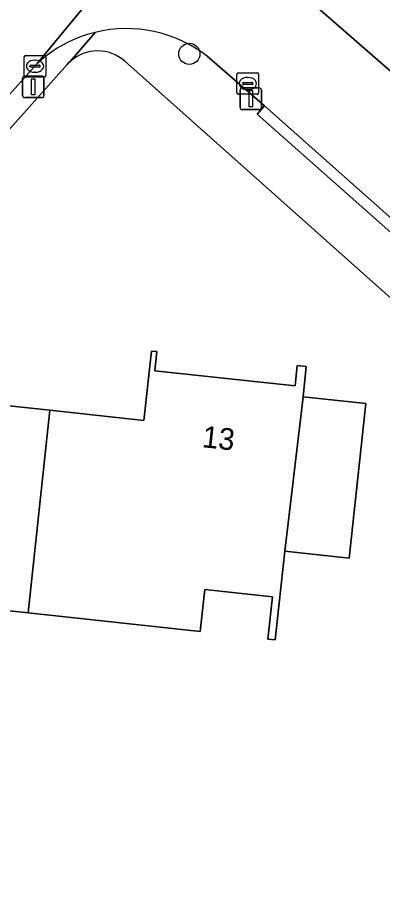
# Model space of a CAD drawing. Extents: x 162396 to 163643, y 386452 to 387406.
# Drawn here: x 162975.24 to 162992.1, y 386636.66 to 386677.46 of the extents above; entities that cross this region are included whole.
import ezdxf

# ---------------------------------------------------------------- set-up
doc = ezdxf.new("R2010")
doc.units = 0
for name, color, linetype in [('IMGEO_Boom', 7, 'Continuous'), ('IMGEO_Erf', 7, 'Continuous'), ('IMGEO_Kolk', 7, 'Continuous'), ('IMGEO_Lichtmast', 7, 'Continuous'), ('IMGEO_Pand', 7, 'Continuous'), ('IMGEO_Pand_nummerreeks', 7, 'Continuous'), ('IMGEO_Parkeervlak_open', 7, 'Continuous'), ('IMGEO_Rijbaan_lokaal_gesloten', 7, 'Continuous'), ('IMGEO_Rijbaan_lokaal_open', 7, 'Continuous'), ('IMGEO_Voetpad_open', 7, 'Continuous')]:
    doc.layers.add(name, color=color, linetype=linetype)

msp = doc.modelspace()

# ---------------------------------------------------------------- linework, layer by layer
at = {"layer": 'IMGEO_Boom'}
msp.add_circle((162983.178, 386675.788), 0.489, dxfattribs=at)
at = {"layer": 'IMGEO_Erf'}
for points in [[(162977.672, 386675.435), (162977.601, 386675.367), (162977.533, 386675.295), (162901.825, 386590.308), (162900.492, 386588.81)], [(163015.808, 386643.73), (163000, 386657.809), (162980.197, 386675.447)]]:
    msp.add_lwpolyline(points, dxfattribs=at)
msp.add_lwpolyline([(162970.331, 386650.525), (162965.359, 386651.06), (162965.914, 386656.213), (162969.348, 386655.843), (162969.802, 386660.059), (162976.732, 386659.312), (162981.079, 386658.844), (162981.425, 386662.05), (162981.673, 386662.023), (162981.578, 386661.141), (162988.064, 386660.443), (162988.165, 386661.384), (162988.585, 386661.339), (162988.434, 386659.936), (162991.333, 386659.624), (162990.563, 386652.481), (162987.591, 386652.801), (162987.149, 386648.699), (162986.814, 386648.735), (162987.026, 386650.696), (162983.891, 386651.034), (162983.681, 386649.087), (162975.723, 386649.944)], close=True, dxfattribs=at)
msp.add_arc((162978.941, 386674.036), 1.889, 48.3203, 132.2243, dxfattribs=at)
at = {"layer": 'IMGEO_Kolk'}
for p, q in [((162975.546, 386674.791), (162975.546, 386675.643)), ((162975.621, 386675.717), (162976.473, 386675.717)), ((162976.547, 386675.643), (162976.547, 386674.791)), ((162975.805, 386675.211), (162975.805, 386675.223)), ((162976.243, 386675.174), (162975.845, 386675.174)), ((162975.848, 386675.26), (162976.246, 386675.26)), ((162976.034, 386675.497), (162976.059, 386675.497)), ((162976.289, 386675.223), (162976.289, 386675.211)), ((162976.057, 386674.937), (162976.032, 386674.937)), ((162985.38, 386673.991), (162985.38, 386674.843)), ((162985.455, 386674.917), (162986.307, 386674.917)), ((162986.381, 386674.843), (162986.381, 386673.991)), ((162976.473, 386674.717), (162975.621, 386674.717)), ((162985.639, 386674.411), (162985.639, 386674.423)), ((162986.077, 386674.374), (162985.679, 386674.374)), ((162985.682, 386674.46), (162986.08, 386674.46)), ((162985.868, 386674.697), (162985.893, 386674.697)), ((162986.123, 386674.423), (162986.123, 386674.411)), ((162986.307, 386673.917), (162985.455, 386673.917)), ((162985.891, 386674.137), (162985.866, 386674.137))]:
    msp.add_line(p, q, dxfattribs=at)
for points in [[(162975.546, 386674.791), (162975.546, 386675.643)], [(162975.621, 386675.717), (162976.473, 386675.717)], [(162976.547, 386675.643), (162976.547, 386674.791)], [(162985.38, 386673.991), (162985.38, 386674.843)], [(162985.455, 386674.917), (162986.307, 386674.917)], [(162986.381, 386674.843), (162986.381, 386673.991)], [(162976.473, 386674.717), (162975.621, 386674.717)], [(162986.307, 386673.917), (162985.455, 386673.917)]]:
    msp.add_lwpolyline(points, dxfattribs=at)
for centre, radius, start, end in [((162975.623, 386675.641), 0.0765, 91.552, 178.448), ((162975.623, 386675.641), 0.0765, 91.552, 178.448), ((162976.471, 386675.641), 0.0765, 1.552, 88.448), ((162976.471, 386675.641), 0.0765, 1.552, 88.448), ((162975.845, 386675.22), 0.0403, 85.8775, 175.7526), ((162975.842, 386675.21), 0.0366, 178.938, 274.7102), ((162976.246, 386675.217), 0.043, 264.8664, 352.4533), ((162976.25, 386675.222), 0.0386, 1.7309, 96.639), ((162975.623, 386674.793), 0.0765, 181.552, 268.448), ((162975.623, 386674.793), 0.0765, 181.552, 268.448), ((162976.471, 386674.793), 0.0765, 271.552, 358.448), ((162976.471, 386674.793), 0.0765, 271.552, 358.448), ((162985.457, 386674.841), 0.0765, 91.552, 178.448), ((162985.457, 386674.841), 0.0765, 91.552, 178.448), ((162986.305, 386674.841), 0.0765, 1.552, 88.448), ((162986.305, 386674.841), 0.0765, 1.552, 88.448), ((162985.679, 386674.42), 0.0403, 85.8775, 175.7526), ((162985.676, 386674.41), 0.0366, 178.938, 274.7102), ((162986.08, 386674.417), 0.043, 264.8664, 352.4533), ((162986.084, 386674.422), 0.0386, 1.7309, 96.639), ((162985.457, 386673.993), 0.0765, 181.552, 268.448), ((162985.457, 386673.993), 0.0765, 181.552, 268.448), ((162986.305, 386673.993), 0.0765, 271.552, 358.448), ((162986.305, 386673.993), 0.0765, 271.552, 358.448)]:
    msp.add_arc(centre, radius, start, end, dxfattribs=at)
for centre, major_axis, ratio, start_param, end_param in [((162976.033, 386675.217), (-0.387, 0.002), 0.722429, 4.712389, 7.853982), ((162976.058, 386675.217), (-0.39, 0.002), 0.717154, 1.570796, 4.712389), ((162985.867, 386674.417), (-0.387, 0.002), 0.722429, 4.712389, 7.853982), ((162985.892, 386674.417), (-0.39, 0.002), 0.717154, 1.570796, 4.712389)]:
    msp.add_ellipse(centre, major_axis=major_axis, ratio=ratio, start_param=start_param, end_param=end_param, dxfattribs=at)
at = {"layer": 'IMGEO_Lichtmast'}
for p, q in [((162975.57, 386674.764), (162976.36, 386674.764)), ((162976.36, 386674.764), (162975.57, 386674.764)), ((162975.47, 386673.864), (162975.47, 386674.664)), ((162975.47, 386674.664), (162975.47, 386673.864)), ((162976.46, 386674.664), (162976.46, 386673.864)), ((162976.46, 386673.864), (162976.46, 386674.664)), ((162985.521, 386673.315), (162985.521, 386674.115)), ((162985.521, 386674.115), (162985.521, 386673.315)), ((162985.621, 386674.215), (162986.411, 386674.215)), ((162986.411, 386674.215), (162985.621, 386674.215)), ((162986.511, 386674.115), (162986.511, 386673.315)), ((162986.511, 386673.315), (162986.511, 386674.115)), ((162976.36, 386673.764), (162975.57, 386673.764)), ((162975.57, 386673.764), (162976.36, 386673.764)), ((162986.411, 386673.215), (162985.621, 386673.215)), ((162985.621, 386673.215), (162986.411, 386673.215))]:
    msp.add_line(p, q, dxfattribs=at)
for points in [[(162975.89, 386674.639), (162976.04, 386674.639), (162976.04, 386673.889), (162975.89, 386673.889), (162975.89, 386674.639)], [(162985.941, 386674.09), (162986.091, 386674.09), (162986.091, 386673.34), (162985.941, 386673.34), (162985.941, 386674.09)]]:
    msp.add_lwpolyline(points, dxfattribs=at)
for centre, start, end in [((162975.57, 386674.664), 90, 180), ((162975.57, 386674.664), 90, 180), ((162976.36, 386674.664), 0, 90), ((162976.36, 386674.664), 360, 90), ((162985.621, 386674.115), 90, 180), ((162985.621, 386674.115), 90, 180), ((162986.411, 386674.115), 0, 90), ((162986.411, 386674.115), 360, 90), ((162975.57, 386673.864), 180, 270), ((162975.57, 386673.864), 180, 270), ((162976.36, 386673.864), 270, 0), ((162976.36, 386673.864), 270, 0), ((162985.621, 386673.315), 180, 270), ((162985.621, 386673.315), 180, 270), ((162986.411, 386673.315), 270, 0), ((162986.411, 386673.315), 270, 0)]:
    msp.add_arc(centre, 0.1, start, end, dxfattribs=at)
at = {"layer": 'IMGEO_Pand'}
for points in [[(162988.434, 386659.936), (162988.585, 386661.339), (162988.165, 386661.384), (162988.064, 386660.443), (162981.578, 386661.141), (162981.673, 386662.023), (162981.425, 386662.05), (162981.079, 386658.844), (162976.732, 386659.312), (162975.723, 386649.944), (162983.681, 386649.087), (162983.891, 386651.034), (162987.026, 386650.696), (162986.814, 386648.735), (162987.149, 386648.699), (162987.591, 386652.801)], [(162976.732, 386659.312), (162969.802, 386660.059), (162969.348, 386655.843), (162965.914, 386656.213), (162965.359, 386651.06), (162970.331, 386650.525), (162975.723, 386649.944)], [(162990.563, 386652.481), (162991.333, 386659.624), (162988.434, 386659.936), (162987.591, 386652.801)]]:
    msp.add_lwpolyline(points, close=True, dxfattribs=at)
at = {"layer": 'IMGEO_Parkeervlak_open'}
msp.add_lwpolyline([(162988.416, 386678.542), (163000, 386668.439), (163019.511, 386650.868)], dxfattribs=at)
at = {"layer": 'IMGEO_Rijbaan_lokaal_gesloten'}
msp.add_lwpolyline([(162950.566, 386646.736), (162976.167, 386675.353), (162986.414, 386687.815), (162989.241, 386691.617), (162992.997, 386696.669), (162995.314, 386699.785), (162997.096, 386702.195), (162997.709, 386703.024), (162999.653, 386705.654), (163000, 386706.123)], dxfattribs=at)
at = {"layer": 'IMGEO_Rijbaan_lokaal_open'}
for points in [[(162986.414, 386687.815), (162976.167, 386675.353)], [(163021.439, 386649.008), (163019.511, 386650.868), (163000, 386668.439), (162988.416, 386678.542), (162987.272, 386679.597)], [(162983.999, 386675.676), (162986.654, 386673.379), (162993.904, 386666.942), (162999.863, 386661.625), (163017.438, 386646.011)]]:
    msp.add_lwpolyline(points, dxfattribs=at)
for centre, radius, start, end in [((162980.277, 386670.887), 6.07, 103.8145, 132.6251), ((162980.273, 386670.894), 6.062, 52.0811, 103.7945)]:
    msp.add_arc(centre, radius, start, end, dxfattribs=at)
at = {"layer": 'IMGEO_Voetpad_open'}
for points in [[(162977.533, 386675.295), (162977.601, 386675.367), (162977.672, 386675.435), (162978.828, 386676.781)], [(162978.828, 386676.781), (162977.672, 386675.435)], [(163017.438, 386646.011), (162999.863, 386661.625), (162993.904, 386666.942), (162993.571, 386666.57), (162986.321, 386673.007), (162986.654, 386673.379), (162983.999, 386675.676)], [(162976.167, 386675.353), (162950.566, 386646.736), (162950.951, 386646.389), (162944.843, 386639.55), (162944.452, 386639.902), (162932.269, 386626.284), (162932.672, 386625.921), (162925.69, 386618.102), (162925.28, 386618.471), (162914.083, 386605.956), (162914.486, 386605.591), (162907.372, 386597.674), (162906.986, 386598.023), (162902.131, 386592.503), (162900.853, 386591.049), (162898.554, 386588.304), (162899.4, 386587.584), (162900.492, 386588.81), (162901.825, 386590.308), (162977.533, 386675.295)], [(162980.197, 386675.447), (163000, 386657.809), (163015.808, 386643.73)]]:
    msp.add_lwpolyline(points, dxfattribs=at)
msp.add_lwpolyline([(162986.654, 386673.379), (162986.321, 386673.007), (162993.571, 386666.57), (162993.904, 386666.942)], close=True, dxfattribs=at)
for centre, radius, start, end in [((162980.277, 386670.887), 6.07, 103.8145, 132.6251), ((162980.273, 386670.894), 6.062, 52.0811, 103.7945), ((162978.941, 386674.036), 1.889, 48.3203, 132.2243)]:
    msp.add_arc(centre, radius, start, end, dxfattribs=at)

# ---------------------------------------------------------------- texts
at = {"layer": 'IMGEO_Pand_nummerreeks'}
msp.add_text('13', height=1, rotation=353.8577, dxfattribs=at).set_placement((162983.74, 386657.609))

doc.saveas('drawing.dxf')
